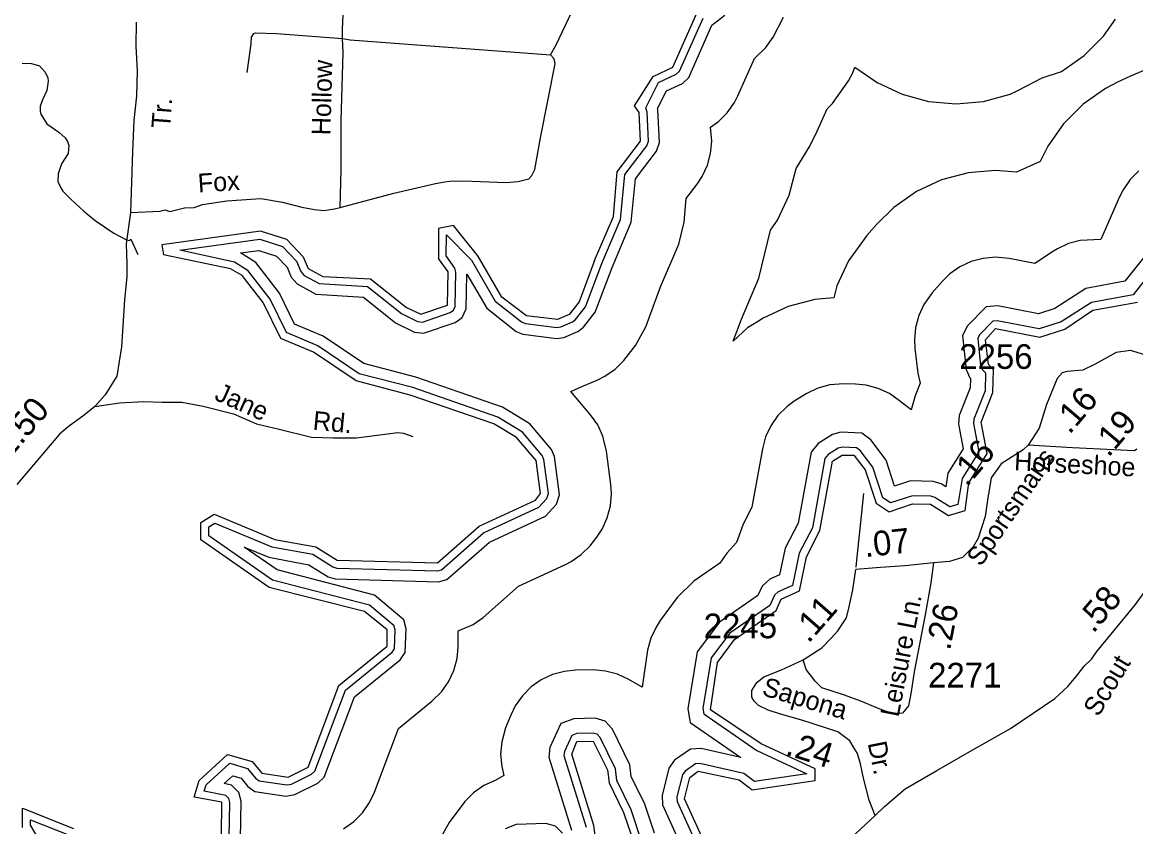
# Model space of a CAD drawing. Extents: x 1473865 to 1648260, y 639067 to 773536.
# Drawn here: x 1611156 to 1616794, y 682113 to 686186 of the extents above; entities that cross this region are included whole.
import ezdxf

# ---------------------------------------------------------------- set-up
doc = ezdxf.new("R2010")
doc.units = 0
for name, color, linetype in [('Exist Hydrographic Buffer Line', 7, 'Continuous'), ('Exist Hydrographic Lake Shore', 7, 'Continuous'), ('Exist Hydrographic Misc Water Feature', 7, 'Continuous'), ('Exist Road Non-System Type 51', 7, 'Continuous'), ('Exist Road Non-System Type 51 Label', 7, 'Continuous'), ('Exist Road Secondary Mileage Hundredths English Label', 7, 'Continuous'), ('Exist Road Secondary Type 51 Attributed', 7, 'Continuous'), ('Exist Road Secondary Type 51 Label', 7, 'Continuous'), ('Exist Road Secondary Type 51 Number Label', 7, 'Continuous')]:
    doc.layers.add(name, color=color, linetype=linetype)

msp = doc.modelspace()

# ---------------------------------------------------------------- linework, layer by layer
at = {"layer": 'Exist Hydrographic Buffer Line'}
for points in [[(1612496.4, 682325.2), (1612519.8, 682329), (1612620.8, 682379.4), (1612637.6, 682395.2), (1612792.7, 682804.8), (1613028.3, 682996.6), (1613040.7, 683013.9), (1613044.1, 683109.1), (1613038.6, 683129.6), (1612914.4, 683234.8), (1612423.8, 683362.1), (1612100.3, 683586), (1612100.7, 683631.3), (1612131.5, 683650.3), (1612419.7, 683530.6), (1612628.3, 683492.4), (1612728.7, 683428.8), (1612748.9, 683422.7), (1613257.9, 683409.1), (1613279, 683414.4), (1613492.2, 683601.3), (1613771.9, 683730.9), (1613811.7, 683775.1), (1613820.1, 683799.6), (1613797.6, 683972.7), (1613788.7, 683993.2), (1613689.6, 684110.2), (1613563.3, 684186.8), (1613133.2, 684336.5), (1612862.8, 684406.9), (1612653.4, 684548.5), (1612494.4, 684615.5), (1612412, 684784.3), (1612300.5, 684928.1), (1612231.3, 684972), (1611954.4, 685031.5), (1612359.5, 685087.2), (1612474.1, 685050.9), (1612544.6, 684977.2), (1612565.9, 684924.4), (1612583, 684904.8), (1612658.9, 684863.3), (1612904.3, 684847.7), (1613076.1, 684710.9), (1613158.2, 684671.6), (1613182.1, 684668.5), (1613322.2, 684716.6), (1613339.6, 684728.7), (1613348.5, 684747.5), (1613352, 684921.1), (1613346.7, 684941.8), (1613303, 685003), (1613303.8, 685109.8), (1613430.1, 684981.3), (1613550.5, 684774.7), (1613684.7, 684668.6), (1613704.1, 684660.7), (1613862.2, 684641.1), (1613882.6, 684643.9), (1613941.7, 684669), (1613957.7, 684681.4), (1614007.7, 684746), (1614091.1, 684965), (1614185.8, 685187.9), (1614206.9, 685414.6), (1614318.8, 685560.4), (1614327.1, 685584.8), (1614320.1, 685731.3), (1614312.6, 685752.7), (1614377.7, 685880.6), (1614467.2, 685922.8), (1614484.7, 685939), (1614603.6, 686206.7)], [(1612490.2, 682268.2), (1612537, 682275.8), (1612652.8, 682333.6), (1612684.8, 682363.7), (1612839.1, 682771.4), (1613068.9, 682958.4), (1613095.3, 682995.3), (1613099.6, 683115.3), (1613087.6, 683160.5), (1612940.4, 683285.1), (1612447.2, 683413.1), (1612280.3, 683528.6), (1612403.9, 683477.3), (1612607.8, 683440), (1612705.4, 683378.1), (1612739.9, 683367.6), (1613264.1, 683353.6), (1613305.5, 683364.2), (1613522.7, 683554.5), (1613805.4, 683685.6), (1613860.3, 683746.5), (1613876.5, 683793.9), (1613851.4, 683987.5), (1613836.1, 684022.7), (1613725.9, 684152.8), (1613586.9, 684237.1), (1613149.2, 684389.4), (1612885.9, 684458), (1612679.9, 684597.4), (1612535, 684658.4), (1612459.1, 684813.7), (1612338.3, 684969.6), (1612262, 685018), (1612354.7, 685030.7), (1612443.9, 685002.5), (1612497.3, 684946.6), (1612518.1, 684895.1), (1612547.8, 684861), (1612643.1, 684809), (1612883.5, 684793.7), (1613046.6, 684663.8), (1613142.4, 684617.9), (1613187.8, 684612.1), (1613347.5, 684666.8), (1613383.4, 684691.8), (1613403.5, 684734.6), (1613407.1, 684911), (1613508.1, 684737.8), (1613656.6, 684620.4), (1613690, 684606.8), (1613862.7, 684585.3), (1613897.5, 684590.2), (1613969.8, 684620.9), (1613997, 684641.9), (1614056.4, 684718.6), (1614142.3, 684944.3), (1614240, 685174.2), (1614260.5, 685393.6), (1614368.1, 685534), (1614382.8, 685576.9), (1614374.9, 685741.9), (1614372.6, 685748.7), (1614418.4, 685838.7), (1614498.6, 685876.5), (1614530.6, 685906.2), (1614648.4, 686171.5), (1614713.2, 686221.2)], [(1613933.8, 684317), (1613990.2, 684342.5), (1614066.8, 684374.5), (1614106, 684394.1), (1614157.4, 684430.1), (1614201.8, 684474.5), (1614260.8, 684550.1), (1614313.4, 684644.9), (1614388.4, 684846.5), (1614480.3, 685062.7), (1614507.8, 685173.4), (1614518, 685294.3), (1614572.7, 685365.7), (1614598.8, 685404.8), (1614625.3, 685461.7), (1614641.5, 685522.3), (1614647.1, 685584.8), (1614641.4, 685655.2), (1614681.4, 685683.2), (1614725.8, 685727.6), (1614761.8, 685779), (1614779.2, 685813.3), (1614863.1, 686002.6), (1614921.8, 686058.4), (1614957.8, 686109.8), (1615010, 686211.1)], [(1616192.7, 685839.2), (1616281.9, 685884.4), (1616319.4, 685905.2), (1616418.1, 685936.8), (1616532.3, 686016.9), (1616630.9, 686115.4), (1616691.4, 686202)], [(1616834.4, 685941.5), (1616767.7, 685913.7), (1616700.8, 685882.3), (1616641.1, 685851), (1616526.9, 685771.1), (1616428.2, 685672.5), (1616348.2, 685558.2), (1616309.2, 685481.1), (1616190.1, 685426.7), (1616084.1, 685436), (1615945.2, 685423.9), (1615810.4, 685387.7), (1615684.1, 685328.8), (1615569.8, 685248.8), (1615483.1, 685163.9), (1615432.1, 685105.8), (1615340.2, 684977.9), (1615281.3, 684851.5), (1615265, 684790.5), (1615169.2, 684783.1), (1615034.4, 684747), (1614908.1, 684688), (1614878.6, 684670.1), (1614828.5, 684638.4), (1614755.6, 684571.8), (1614797.3, 684683.7), (1614885.3, 684890.5), (1614945.4, 685133.2), (1614980, 685184.8), (1615038.8, 685311.2), (1615074.9, 685445.8), (1615143, 685559), (1615181.5, 685635.1), (1615231.7, 685748.4), (1615258.9, 685775.5), (1615338.9, 685889.8), (1615359.1, 685927), (1615370.8, 685959), (1615402.9, 685936.8), (1615484.1, 685880.5), (1615610.5, 685821.6), (1615745.2, 685785.4), (1615884, 685773.3), (1616023, 685785.4), (1616157.7, 685821.6), (1616192.7, 685839.2)], [(1616809.7, 685434), (1616765.3, 685389.6), (1616729.4, 685338.2), (1616711.4, 685302.9), (1616657, 685178.7), (1616616.3, 685086.2), (1616511.9, 685081.8), (1616454, 685066.1), (1616397.1, 685039.5), (1616377.1, 685027.1), (1616282.5, 684964)], [(1616282.5, 684964), (1616153.4, 684989.3), (1616084.1, 684996), (1616021.5, 684990.5), (1615960.9, 684974.3), (1615904, 684947.7), (1615852.7, 684911.7), (1615813.6, 684873.5), (1615762.5, 684815.5), (1615721.3, 684757.9), (1615694.8, 684701), (1615678.6, 684640.4), (1615673, 684577.9), (1615675.7, 684535), (1615690.7, 684410), (1615702, 684358.4), (1615676.9, 684295.4), (1615656.5, 684224), (1615598.4, 684269.8), (1615547, 684305.8), (1615490.2, 684332.3), (1615429.5, 684348.5), (1615374.3, 684353.9), (1615315.3, 684355.1), (1615245.6, 684349.7), (1615184.9, 684333.5), (1615128, 684306.9), (1615064.8, 684267.2), (1615026.7, 684239.2), (1614982.3, 684194.8), (1614946.3, 684143.4), (1614919.8, 684086.5), (1614903.8, 684027.2), (1614850.5, 683730.7), (1614806.4, 683645.9), (1614773.2, 683551.6), (1614723.3, 683497.5), (1614688.9, 683448.5), (1614556.5, 683356.4), (1614471.3, 683273.1), (1614386.2, 683156.7), (1614365.3, 683124.5), (1614338.8, 683067.6), (1614322.6, 683007), (1614294.3, 682820.3), (1614227, 682858.7), (1614170.1, 682885.3), (1614109.5, 682901.4), (1614047.1, 682906.9), (1613957.1, 682905.3), (1613901.5, 682899.8), (1613840.9, 682883.6), (1613784, 682857.1), (1613732.6, 682821.1), (1613688.2, 682776.7), (1613652.2, 682725.3), (1613629.7, 682678.8), (1613603.6, 682613.7), (1613583.6, 682542.7), (1613578, 682480.2), (1613583.6, 682417.7), (1613594.2, 682373.2), (1613549.9, 682347.9), (1613493, 682321.4), (1613441.7, 682285.4), (1613397.3, 682241), (1613317.1, 682135.2), (1613269.9, 682050.5)], [(1616832.4, 684993.1), (1616739.1, 684874.6), (1616541.7, 684838.2), (1616384.3, 684737.1), (1616301.3, 684710.7), (1616096.2, 684750.9), (1616036.3, 684746.1), (1615940.7, 684647.8), (1615916.8, 684598.1), (1615934.9, 684428.8), (1615953.7, 684385.5), (1615957.2, 684381.7), (1615956.3, 684334.5), (1615900.4, 684194.5), (1615895.9, 684151.2), (1615920.4, 684026), (1615842.4, 683902.5), (1615831.7, 683834.2), (1615807.9, 683849.3), (1615767.5, 683861.4), (1615652.7, 683863.7), (1615572.8, 683837.9), (1615529.5, 683968.4), (1615452, 684072.7), (1615406.5, 684105.4), (1615301, 684110.8), (1615257.8, 684099.5), (1615185.9, 684053.9), (1615149.9, 684009.3), (1615085, 683651), (1615019.2, 683524.1), (1614990.4, 683388.3), (1614941.5, 683366.6), (1614902.4, 683331.4), (1614881, 683283.8), (1614686.3, 683148.4), (1614573.8, 682998.5), (1614525.3, 682710.8), (1614538.2, 682641.4), (1614794.9, 682463.8)], [(1616891.3, 684946.6), (1616780.5, 684805.9), (1616569.8, 684767.1), (1616416.6, 684668.6), (1616305.7, 684633.3), (1616091.9, 684675.2), (1616070.4, 684673.5), (1616003.1, 684604.3), (1615993.7, 684584.8), (1616008.3, 684448.2), (1616017.4, 684427.2), (1616032.8, 684410.6), (1616031.2, 684319.3), (1615973.9, 684176.4), (1615971.7, 684154.6), (1615999.8, 684011.2), (1615914.2, 683875.6), (1615893.7, 683744.5), (1615852.1, 683732.4), (1615776.4, 683780.4), (1615755.8, 683786.6), (1615663.8, 683788.4), (1615551.8, 683752.3), (1615513.7, 683777.7), (1615462, 683933.3), (1615398.7, 684018.6), (1615380.6, 684031.6), (1615308.8, 684035.2), (1615288, 684029.8), (1615236.6, 683997.2), (1615220.4, 683977.1), (1615156.8, 683626.5), (1615090.6, 683498.6), (1615055.9, 683335.2), (1614982.8, 683302.7), (1614964.4, 683286.2), (1614941, 683234.1), (1614739.1, 683093.7), (1614644.8, 682968), (1614601.5, 682711.5), (1614606.4, 682685.5), (1614874.7, 682499.8), (1615129, 682381.4), (1614863, 682342.8), (1614810.4, 682383.2), (1614587.3, 682434.2), (1614565.4, 682432.6), (1614512.1, 682395.1), (1614498.4, 682376.7), (1614471.1, 682264.6), (1614472.3, 682241.6), (1614656.5, 681834.8)], [(1612783, 682103.5), (1612834.4, 682139.5), (1612878.8, 682183.9), (1612914.8, 682235.2), (1612939.9, 682288.3), (1613061.6, 682611.1), (1613230.2, 682748.3), (1613278.7, 682796.2), (1613314.7, 682847.6), (1613341.3, 682904.4), (1613357.5, 682965.1), (1613363, 683023.2), (1613364, 683105.2), (1613439, 683137.3), (1613490.4, 683173.3), (1613668.9, 683330.6), (1613906.4, 683440.6), (1613935, 683455.5), (1613986.4, 683491.5), (1614030.8, 683535.9), (1614064.8, 683579.3), (1614091.8, 683619.6), (1614118.3, 683676.5), (1614134.5, 683737.1), (1614140.1, 683799.6), (1614137, 683846.3), (1614115, 684014.2), (1614096.3, 684090.6), (1614069.8, 684147.5), (1614033.7, 684198.8), (1613933.8, 684317)], [(1614357.1, 682081.4), (1614308.7, 682227.1), (1614239.9, 682368.2), (1614232.8, 682427.3), (1614145.3, 682607.8), (1614107.2, 682648.5), (1614056.1, 682662.2), (1613949, 682660.1), (1613883.1, 682635.4), (1613827.5, 682515.2), (1613822.4, 682465.7), (1613937.2, 682095.4)], [(1614291.8, 682039.7), (1614239, 682198.7), (1614166.9, 682346.7), (1614159.7, 682405.8), (1614082.8, 682564.8), (1614067.1, 682581.5), (1614047, 682586.9), (1613963.3, 682585.3), (1613938.3, 682575.9), (1613900.9, 682495), (1613898.6, 682473.3), (1614010.8, 682111.5)], [(1614794.9, 682463.8), (1614593, 682509.9), (1614539.3, 682506), (1614459.1, 682449.7), (1614429.1, 682409.4), (1614395.6, 682271.6), (1614398.1, 682223.5), (1614504.3, 681988.9)], [(1612203.3, 682058.5), (1612207, 682236.5), (1612201.6, 682257), (1612187, 682271.6), (1612077.3, 682294), (1612087, 682325.5), (1612206.5, 682434.7), (1612297, 682408.9), (1612338, 682358.5), (1612355.4, 682346.3), (1612496.4, 682325.2)], [(1611626.6, 681767.3), (1611802.2, 681695.7), (1611903.1, 681526.5), (1612015, 681399.5), (1612213.1, 681280.9), (1612256.9, 681269), (1612368.5, 681303.1), (1612406.9, 681329.1), (1612427.4, 681373.1), (1612430.5, 681507.6), (1612419.9, 681548), (1612211.5, 681806.8), (1612198.4, 681835.5), (1612260.5, 682049.8), (1612264.5, 682243.4), (1612253, 682286.5), (1612215.4, 682324.3), (1612178.8, 682331.8), (1612221.6, 682370.8), (1612263.9, 682358.8), (1612298.5, 682316.2), (1612333.5, 682291.6), (1612490.2, 682268.2)], [(1611264.6, 682010), (1611197.2, 682120.7), (1611197.4, 682149.1), (1611389.9, 682071.5)], [(1613891.9, 682080.8), (1613856.6, 682115.6), (1613806.8, 682129), (1613656.7, 682124.3), (1613600.5, 682102.7)]]:
    msp.add_lwpolyline(points, dxfattribs=at)
at = {"layer": 'Exist Hydrographic Lake Shore'}
for points in [[(1614053.9, 684979.8), (1614149.1, 685203.5), (1614168.1, 685429.6), (1614287.1, 685584.8), (1614280.1, 685729.4), (1614256, 685762.7), (1614350, 685911.8), (1614450.1, 685959), (1614571.1, 686232.2)], [(1612578.8, 684999.3), (1612496.1, 685086), (1612363.1, 685128), (1611863.1, 685059.4), (1611870.8, 685008.7)], [(1613472.8, 684987.5), (1613463.1, 685004.1), (1613339, 685157.5), (1613264.1, 685142.7), (1613263, 684990.2)], [(1612750, 683462.6), (1613259.1, 683449.1), (1613470.1, 683635.2), (1613755.1, 683767.2), (1613780, 683799.6), (1613758.1, 683967.5), (1613659, 684084.4), (1613543.1, 684152.3), (1613120, 684298.7), (1612846.1, 684369.9), (1612631.1, 684515.4), (1612465, 684584.4), (1612376, 684766.7), (1612269.1, 684903.5), (1612211, 684937.5), (1611870.8, 685008.7)], [(1612578.8, 684999.3), (1612603, 684939.4), (1612678, 684898.5), (1612919.1, 684887), (1613101.1, 684742.2)], [(1613101.1, 684742.2), (1613175.1, 684707.9), (1613309.1, 684754.4), (1613312.1, 684921.8), (1613263, 684990.2)], [(1613867, 684680.8), (1613709, 684700.4), (1613585.1, 684794.9), (1613472.8, 684987.5)], [(1614053.9, 684979.8), (1613976, 684770.5), (1613926.1, 684705.8), (1613867, 684680.8)], [(1614696.1, 681844.5), (1614510, 682255.2), (1614536, 682363), (1614579, 682395), (1614786, 682351.4), (1614852, 682300.9), (1615170, 682347), (1615171.1, 682406.1), (1614897, 682533), (1614641, 682705.5), (1614677, 682944.4), (1614762, 683060.9), (1614973, 683207.6), (1614999, 683266.2), (1615091, 683307), (1615126.1, 683480.3), (1615195.1, 683613.5), (1615258, 683963.4), (1615308, 683995.2), (1615367.1, 683994), (1615424, 683920.6), (1615480.1, 683752.1), (1615546, 683708.1), (1615663.1, 683748.4), (1615755.1, 683746.6), (1615846.1, 683688.9), (1615930.1, 683713.5), (1615948, 683854.3), (1616042, 684003.3), (1616011.1, 684161.5), (1616071, 684311.2), (1616073.1, 684426.1), (1616048.1, 684452.9), (1616033.1, 684577.9), (1616084.1, 684635.9), (1616308.1, 684592.1), (1616434.1, 684632.2), (1616577.1, 684727.8), (1616802, 684769.1)], [(1612165, 682069.6), (1612166.9, 682237), (1612026, 682262.8), (1612052, 682347.6), (1612196, 682479.3), (1612320, 682443.9), (1612369, 682383.9), (1612502, 682364.8), (1612603, 682415.2), (1612759, 682829), (1613003, 683027.6), (1613004, 683109.6), (1612889, 683203.8), (1612407.1, 683325.1), (1612060, 683565.2), (1612061, 683653.8), (1612128, 683695.1), (1612435.1, 683567.5), (1612643, 683530.5), (1612750, 683462.6)], [(1614095.1, 681777.8), (1614050, 682120.2), (1613938, 682480.2), (1613964, 682545.3), (1614047, 682546.9), (1614120, 682401), (1614128, 682335.2), (1614201, 682186), (1614257, 682017.5)], [(1611157, 682109.7), (1611158, 682208.1), (1611415, 682104.5)]]:
    msp.add_lwpolyline(points, dxfattribs=at)
at = {"layer": 'Exist Hydrographic Misc Water Feature'}
msp.add_line((1611706, 685087.9), (1611741.6, 685010.5), dxfattribs=at)
msp.add_lwpolyline([(1611155.5, 685978.3), (1611203.6, 685977.3), (1611243.4, 685964.6), (1611272.8, 685934.1), (1611286.3, 685903.9), (1611288, 685887.8), (1611281.1, 685840), (1611258.3, 685792.5), (1611247.7, 685760.7), (1611247.3, 685736.7), (1611251, 685720.7), (1611280.2, 685672.1), (1611341.4, 685629.1), (1611372.9, 685600.5), (1611384.6, 685582.3), (1611392.3, 685562.2), (1611389.5, 685522.2), (1611354.5, 685468.9), (1611337.6, 685419.2), (1611337, 685379.3), (1611352.4, 685347), (1611362.1, 685330.9), (1611401.4, 685290.2), (1611468.3, 685229), (1611525.4, 685181.9), (1611620.4, 685118.2), (1611683.8, 685085.1), (1611699.7, 685080.8), (1611706, 685087.9)], dxfattribs=at)
at = {"layer": 'Exist Road Non-System Type 51'}
for points in [[(1612777.3, 686103.1), (1612777.4, 686148.9), (1612788.4, 686373), (1612783.2, 686622.4), (1612787.8, 686652.4), (1612806.8, 686700), (1612847.9, 686764.6), (1612866.6, 686788.8), (1612896.4, 686846.5), (1612906.5, 686890.3), (1612914, 686956), (1612914.9, 686990.4), (1612908.5, 687078.1)], [(1613831.5, 686020.4), (1613859.6, 686072.2), (1614015.3, 686401.4), (1614017.1, 686411.4), (1614015.2, 686425.4), (1614012, 686435.5), (1614003.2, 686447.5), (1613991.2, 686457.5), (1613680, 686660.9), (1613354.7, 686882.4), (1613246.9, 686952.8), (1613200.6, 686978.2), (1613149, 686999.2), (1613037.1, 687037.7), (1612908.5, 687078.1)], [(1612295, 685932), (1612315, 686077), (1612317, 686111), (1612329, 686129.4), (1612337.1, 686133), (1612443.3, 686128.5), (1612777.3, 686103.1)], [(1612765.4, 685248.1), (1612770.5, 685439.1), (1612771.5, 685687), (1612780.9, 686033), (1612777.3, 686103.1)], [(1612777.3, 686103.1), (1612817.2, 686096.9), (1613831.5, 686020.4)], [(1612765.4, 685248.1), (1613038.2, 685320.1), (1613248.5, 685369), (1613296.3, 685377.5), (1613320.5, 685380.8), (1613390.6, 685382.4), (1613606.8, 685375.4), (1613666.7, 685379.2), (1613720.8, 685392.9), (1613736.9, 685410.8), (1613750.9, 685440.7), (1613779.6, 685600.6), (1613855.2, 685976.3), (1613849.1, 686000.6), (1613831.5, 686020.4)], [(1611704.4, 685223.6), (1611854.6, 685230), (1611878.7, 685235.7), (1611903.8, 685227.9), (1611977.3, 685246.1), (1612026.2, 685248.8), (1612069.3, 685263.2), (1612191.6, 685281.8), (1612363.7, 685293.1), (1612473.8, 685274.5), (1612571.7, 685250.1), (1612635.7, 685237.8), (1612683.1, 685233.8), (1612737.6, 685241.3), (1612765.4, 685248.1)], [(1611523.5, 684241.6), (1611648.4, 684259.6), (1611772.1, 684266.9), (1611864.3, 684262), (1611963.7, 684262), (1612072.9, 684242.6), (1612225.7, 684203.7), (1612342.2, 684152.8), (1612456.2, 684126), (1612621.2, 684084.8), (1612730.3, 684082.3), (1612849.2, 684082.3), (1613057.8, 684109), (1613087, 684106.6), (1613133.1, 684089.6)], [(1615377.9, 683427.8), (1615380.5, 683445.2), (1615416.5, 683800.8)]]:
    msp.add_lwpolyline(points, dxfattribs=at)
at = {"layer": 'Exist Road Secondary Type 51 Attributed'}
for points in [[(1611732.8, 686186.1), (1611730.8, 686064.5), (1611738.3, 685940.5), (1611734.1, 685813.4), (1611721.6, 685689.4), (1611713.9, 685531.7), (1611704.4, 685223.6), (1611681.6, 685064.9), (1611685.7, 684962.6), (1611685, 684896.9), (1611674, 684781.6), (1611658.4, 684542.2), (1611635, 684394.4), (1611576, 684299.2), (1611523.5, 684241.6), (1611470.1, 684196.7), (1611389.3, 684137.9), (1611344.9, 684100.6), (1611129.5, 683845.6)], [(1616857.2, 684498.1), (1616767.8, 684524.2), (1616694.2, 684514.7), (1616588.1, 684454.7), (1616525.9, 684424.7), (1616447.4, 684417.8), (1616422, 684410.9), (1616396.7, 684383.2), (1616341.3, 684251.6), (1616304.4, 684131.6), (1616250, 684044.3)], [(1616250, 684044.3), (1616224.4, 684021.1), (1616113, 683950.6), (1616061.8, 683879.2), (1616042.7, 683766.5), (1616030.8, 683683.3), (1615995.8, 683574.8), (1615970.4, 683531), (1615916.5, 683476.6), (1615850.2, 683455.9), (1615769.7, 683449.4)], [(1616799.2, 684024.6), (1616787.7, 684015.9), (1616473.5, 684032.3), (1616250, 684044.3)], [(1615473.9, 682171), (1615521.7, 682215.6), (1615627.2, 682305.4), (1615786, 682397.9), (1615953.5, 682493.6), (1616160.2, 682610.5), (1616384.2, 682762.9), (1616449.5, 682822.7), (1616499.5, 682882.5), (1616532.5, 682926.8), (1616569.1, 682961.7), (1616596.1, 683001.2), (1616675.7, 683097.4), (1616793.2, 683237.8), (1616831.3, 683292.7), (1616873.7, 683372.1), (1616906.3, 683454.8), (1616938.9, 683536.4), (1616969.4, 683613.7), (1617017.5, 683713.5), (1617048.7, 683733.3), (1617114, 683761.1), (1617710.1, 683739.9), (1617862.3, 683736.6)], [(1615769.7, 683449.4), (1615756.6, 683347.9), (1615728, 683186.4), (1615672.5, 682897), (1615657.4, 682796), (1615643.9, 682725.3), (1615613.6, 682688.3), (1615569.9, 682683.2), (1615494.2, 682710.2), (1615401.7, 682748.9), (1615319.3, 682779.2), (1615205, 682816.2), (1615170.4, 682851), (1615125.8, 682908.7), (1615110.6, 682958.7)], [(1615769.7, 683449.4), (1615625.1, 683433.6), (1615502.2, 683424.9), (1615377.1, 683416.2)], [(1615110.6, 682958.7), (1615204.1, 683018.5), (1615251, 683067.6), (1615286.1, 683105.1), (1615329.7, 683170.6), (1615341.9, 683219.6), (1615361, 683313.5), (1615377.1, 683416.2)], [(1615473.9, 682171), (1615444.5, 682248.3), (1615416.3, 682358.7), (1615400.1, 682431), (1615385.6, 682484.7), (1615367.9, 682511.2), (1615345.5, 682547.4), (1615285.7, 682593.1), (1615104.1, 682652.4), (1614991, 682685.1), (1614933.3, 682703.6), (1614883.3, 682727.5), (1614861.5, 682748.2), (1614850.7, 682768.8), (1614850.7, 682802.6), (1614874.6, 682843.9), (1614910.5, 682872.2), (1615000.8, 682907), (1615110.6, 682958.7)], [(1615331.4, 682036.1), (1615473.9, 682171)]]:
    msp.add_lwpolyline(points, dxfattribs=at)

# ---------------------------------------------------------------- texts
at = {"layer": 'Exist Road Non-System Type 51 Label'}
for s, rotation, p in [('Hollow', 88.4432, (1612716.4, 685613)), ('Fox', 3.7649, (1612048.2, 685323.8)), ('Jane', 335.9617, (1612123.9, 684277.1)), ('Rd.', 354.5117, (1612624.6, 684123.9))]:
    msp.add_text(s, height=95, rotation=rotation, dxfattribs=at).set_placement(p)
at = {"layer": 'Exist Road Secondary Mileage Hundredths English Label'}
for s, rotation, p in [('.16', 49.6612, (1616459, 684095.3)), ('1.50', 49.8019, (1611090.5, 683971.8)), ('.19', 49.6612, (1616655.7, 683979.1)), ('.16', 49.6612, (1615938.5, 683829.5)), ('.07', 6.2991, (1615424.5, 683477.5)), ('.58', 49.6612, (1616579.2, 683088.3)), ('.11', 48.8241, (1615137.5, 683038.1)), ('.26', 79.1613, (1615853.7, 683002.1)), ('.24', 342.3227, (1615015.5, 682480))]:
    msp.add_text(s, height=125, rotation=rotation, dxfattribs=at).set_placement(p)
at = {"layer": 'Exist Road Secondary Type 51 Label'}
for s, rotation, p in [('Tr.', 85.576, (1611904.3, 685646.2)), ('Sportsmans', 55.6768, (1616009.6, 683425.9)), ('Horseshoe ', 357.0119, (1616176.5, 683918.1)), ('Leisure Ln.', 79.1458, (1615592.9, 682665.1)), ('Scout', 59.079, (1616604.7, 682665.6)), ('Sapona', 343.3242, (1614896.6, 682781)), ('Dr.', 281.4854, (1615436.6, 682536.4))]:
    msp.add_text(s, height=95, rotation=rotation, dxfattribs=at).set_placement(p)
at = {"layer": 'Exist Road Secondary Type 51 Number Label'}
for s, p in [('2256', (1615899.9, 684431.2)), ('2245', (1614605.9, 683067.4)), ('2271', (1615742.4, 682818.2))]:
    msp.add_text(s, height=125, dxfattribs=at).set_placement(p)

doc.saveas('drawing.dxf')
